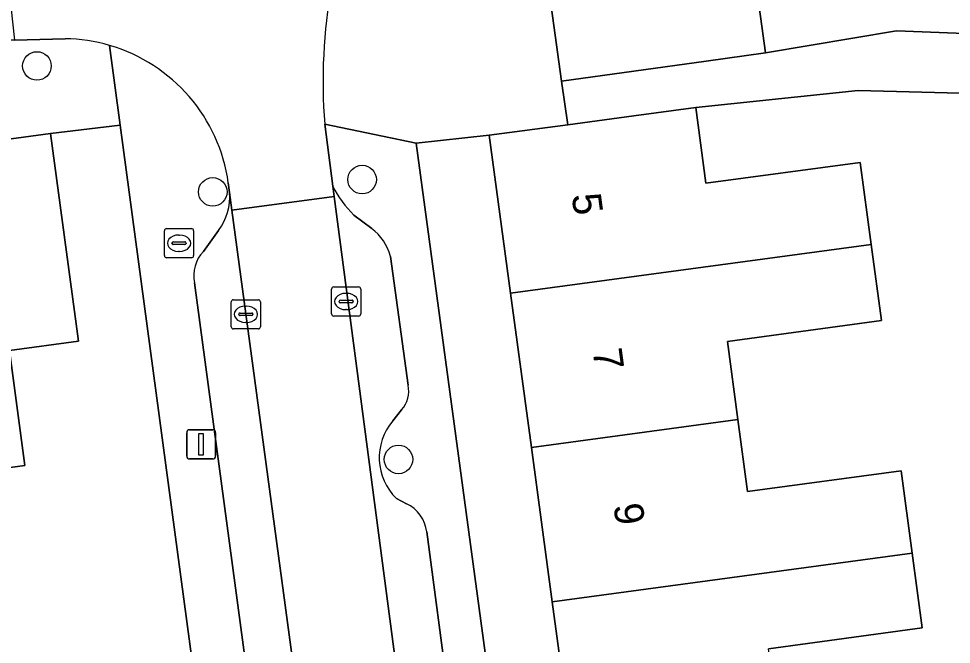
# Model space of a CAD drawing. Extents: x 163147 to 163550, y 380933 to 381639.
# Drawn here: x 163383.31 to 163415.28, y 381472.92 to 381494.38 of the extents above; entities that cross this region are included whole.
import ezdxf

# ---------------------------------------------------------------- set-up
doc = ezdxf.new("R2010")
doc.units = 0
for name, color, linetype in [('IMGEO_Boom', 7, 'Continuous'), ('IMGEO_Brandkraan', 7, 'Continuous'), ('IMGEO_Erf', 7, 'Continuous'), ('IMGEO_Kolk', 7, 'Continuous'), ('IMGEO_Lichtmast', 7, 'Continuous'), ('IMGEO_Pand', 7, 'Continuous'), ('IMGEO_Pand_nummerreeks', 7, 'Continuous'), ('IMGEO_Parkeervlak_open', 7, 'Continuous'), ('IMGEO_Rijbaan_lokaal_open', 7, 'Continuous'), ('IMGEO_Voetpad_open', 7, 'Continuous')]:
    doc.layers.add(name, color=color, linetype=linetype)

msp = doc.modelspace()

# ---------------------------------------------------------------- linework, layer by layer
at = {"layer": 'IMGEO_Boom'}
for centre in [(163383.939, 381492.754), (163395.084, 381488.858), (163389.965, 381488.436), (163396.33, 381479.261)]:
    msp.add_circle(centre, 0.489, dxfattribs=at)
at = {"layer": 'IMGEO_Brandkraan'}
for p, q in [((163388.309, 381486.25), (163388.309, 381487.102)), ((163388.384, 381487.176), (163389.236, 381487.176)), ((163388.797, 381486.956), (163388.822, 381486.956)), ((163389.31, 381487.102), (163389.31, 381486.25)), ((163388.568, 381486.67), (163388.568, 381486.682)), ((163389.006, 381486.633), (163388.608, 381486.633)), ((163388.611, 381486.719), (163389.009, 381486.719)), ((163389.052, 381486.682), (163389.052, 381486.67)), ((163388.82, 381486.396), (163388.795, 381486.396)), ((163389.236, 381486.176), (163388.384, 381486.176))]:
    msp.add_line(p, q, dxfattribs=at)
for points in [[(163388.309, 381486.25), (163388.309, 381487.102)], [(163388.384, 381487.176), (163389.236, 381487.176)], [(163389.31, 381487.102), (163389.31, 381486.25)], [(163389.236, 381486.176), (163388.384, 381486.176)]]:
    msp.add_lwpolyline(points, dxfattribs=at)
for centre, radius, start, end in [((163388.386, 381487.1), 0.0765, 91.552, 178.448), ((163388.386, 381487.1), 0.0765, 91.552, 178.448), ((163389.234, 381487.1), 0.0765, 1.552, 88.448), ((163389.234, 381487.1), 0.0765, 1.552, 88.448), ((163388.608, 381486.679), 0.0403, 85.8775, 175.7526), ((163388.605, 381486.669), 0.0366, 178.938, 274.7102), ((163389.009, 381486.676), 0.043, 264.8664, 352.4533), ((163389.013, 381486.681), 0.0386, 1.7309, 96.639), ((163388.386, 381486.252), 0.0765, 181.552, 268.448), ((163388.386, 381486.252), 0.0765, 181.552, 268.448), ((163389.234, 381486.252), 0.0765, 271.552, 358.448), ((163389.234, 381486.252), 0.0765, 271.552, 358.448)]:
    msp.add_arc(centre, radius, start, end, dxfattribs=at)
for centre, major_axis, ratio, start_param, end_param in [((163388.796, 381486.676), (-0.387, 0.002), 0.722429, 4.712389, 7.853982), ((163388.821, 381486.676), (-0.39, 0.002), 0.717154, 1.570796, 4.712389)]:
    msp.add_ellipse(centre, major_axis=major_axis, ratio=ratio, start_param=start_param, end_param=end_param, dxfattribs=at)
at = {"layer": 'IMGEO_Erf'}
for points in [[(163416.346, 381505.106), (163407.444, 381504.011), (163407.806, 381501.386), (163413.097, 381502.115), (163413.393, 381500), (163413.486, 381499.333), (163413.844, 381496.769), (163408.52, 381496.035), (163408.91, 381493.202), (163413.394, 381493.954), (163419.82, 381493.713)], [(163425.91, 381472.28), (163425.746, 381473.526), (163422.821, 381473.13), (163422.287, 381477.178), (163421.755, 381481.215), (163424.681, 381481.611), (163424.515, 381482.869), (163424.351, 381484.114), (163421.425, 381483.718), (163420.892, 381487.766), (163420.373, 381491.7), (163412.083, 381491.914), (163406.515, 381491.329), (163406.865, 381488.735), (163412.147, 381489.447), (163412.526, 381486.635), (163412.879, 381484.021), (163407.6, 381483.309), (163407.961, 381480.63), (163408.294, 381478.164), (163413.554, 381478.873), (163413.935, 381476.049), (163414.281, 381473.481), (163409.01, 381472.77)], [(163389.691, 381469.111), (163386.788, 381490.729), (163384.404, 381490.434), (163385.364, 381483.316), (163382.995, 381482.996), (163383.527, 381479.05), (163380.908, 381478.696)]]:
    msp.add_lwpolyline(points, dxfattribs=at)
msp.add_lwpolyline([(163396.932, 381490.11), (163400.746, 381461.902), (163403.236, 381462.238), (163403.026, 381463.797), (163402.312, 381469.09), (163401.599, 381474.382), (163400.886, 381479.673), (163400.172, 381484.965), (163399.443, 381490.376)], close=True, dxfattribs=at)
at = {"layer": 'IMGEO_Kolk'}
for p, q in [((163394.038, 381484.251), (163394.038, 381485.103)), ((163394.113, 381485.177), (163394.965, 381485.177)), ((163395.039, 381485.103), (163395.039, 381484.251)), ((163390.675, 381484.738), (163391.527, 381484.738)), ((163394.34, 381484.72), (163394.738, 381484.72)), ((163394.526, 381484.957), (163394.551, 381484.957)), ((163390.6, 381483.812), (163390.6, 381484.664)), ((163391.088, 381484.518), (163391.113, 381484.518)), ((163391.601, 381484.664), (163391.601, 381483.812)), ((163394.297, 381484.671), (163394.297, 381484.683)), ((163394.735, 381484.634), (163394.337, 381484.634)), ((163394.549, 381484.397), (163394.524, 381484.397)), ((163394.781, 381484.683), (163394.781, 381484.671)), ((163390.859, 381484.232), (163390.859, 381484.244)), ((163391.297, 381484.195), (163390.899, 381484.195)), ((163390.902, 381484.281), (163391.3, 381484.281)), ((163391.343, 381484.244), (163391.343, 381484.232)), ((163394.965, 381484.177), (163394.113, 381484.177)), ((163391.527, 381483.738), (163390.675, 381483.738)), ((163391.111, 381483.958), (163391.086, 381483.958))]:
    msp.add_line(p, q, dxfattribs=at)
for points in [[(163394.038, 381484.251), (163394.038, 381485.103)], [(163394.113, 381485.177), (163394.965, 381485.177)], [(163395.039, 381485.103), (163395.039, 381484.251)], [(163390.675, 381484.738), (163391.527, 381484.738)], [(163390.6, 381483.812), (163390.6, 381484.664)], [(163391.601, 381484.664), (163391.601, 381483.812)], [(163394.965, 381484.177), (163394.113, 381484.177)], [(163391.527, 381483.738), (163390.675, 381483.738)]]:
    msp.add_lwpolyline(points, dxfattribs=at)
for centre, radius, start, end in [((163394.115, 381485.101), 0.0765, 91.552, 178.448), ((163394.115, 381485.101), 0.0765, 91.552, 178.448), ((163394.963, 381485.101), 0.0765, 1.552, 88.448), ((163394.963, 381485.101), 0.0765, 1.552, 88.448), ((163390.677, 381484.662), 0.0765, 91.552, 178.448), ((163390.677, 381484.662), 0.0765, 91.552, 178.448), ((163391.525, 381484.662), 0.0765, 1.552, 88.448), ((163391.525, 381484.662), 0.0765, 1.552, 88.448), ((163394.337, 381484.68), 0.0403, 85.8775, 175.7526), ((163394.742, 381484.682), 0.0386, 1.7309, 96.639), ((163394.334, 381484.67), 0.0366, 178.938, 274.7102), ((163394.738, 381484.677), 0.043, 264.8664, 352.4533), ((163390.899, 381484.241), 0.0403, 85.8775, 175.7526), ((163390.896, 381484.231), 0.0366, 178.938, 274.7102), ((163391.3, 381484.238), 0.043, 264.8664, 352.4533), ((163391.304, 381484.243), 0.0386, 1.7309, 96.639), ((163394.115, 381484.253), 0.0765, 181.552, 268.448), ((163394.115, 381484.253), 0.0765, 181.552, 268.448), ((163394.963, 381484.253), 0.0765, 271.552, 358.448), ((163394.963, 381484.253), 0.0765, 271.552, 358.448), ((163390.677, 381483.814), 0.0765, 181.552, 268.448), ((163390.677, 381483.814), 0.0765, 181.552, 268.448), ((163391.525, 381483.814), 0.0765, 271.552, 358.448), ((163391.525, 381483.814), 0.0765, 271.552, 358.448)]:
    msp.add_arc(centre, radius, start, end, dxfattribs=at)
for centre, major_axis, ratio, start_param, end_param in [((163394.525, 381484.677), (-0.387, 0.002), 0.722429, 4.712389, 7.853982), ((163394.55, 381484.677), (-0.39, 0.002), 0.717154, 1.570796, 4.712389), ((163391.087, 381484.238), (-0.387, 0.002), 0.722429, 4.712389, 7.853982), ((163391.112, 381484.238), (-0.39, 0.002), 0.717154, 1.570796, 4.712389)]:
    msp.add_ellipse(centre, major_axis=major_axis, ratio=ratio, start_param=start_param, end_param=end_param, dxfattribs=at)
at = {"layer": 'IMGEO_Lichtmast'}
for p, q in [((163389.172, 381480.278), (163389.962, 381480.278)), ((163389.962, 381480.278), (163389.172, 381480.278)), ((163389.072, 381479.378), (163389.072, 381480.178)), ((163389.072, 381480.178), (163389.072, 381479.378)), ((163390.062, 381480.178), (163390.062, 381479.378)), ((163390.062, 381479.378), (163390.062, 381480.178)), ((163389.962, 381479.278), (163389.172, 381479.278)), ((163389.172, 381479.278), (163389.962, 381479.278))]:
    msp.add_line(p, q, dxfattribs=at)
msp.add_lwpolyline([(163389.492, 381480.153), (163389.642, 381480.153), (163389.642, 381479.403), (163389.492, 381479.403), (163389.492, 381480.153)], dxfattribs=at)
for centre, start, end in [((163389.172, 381480.178), 90, 180), ((163389.172, 381480.178), 90, 180), ((163389.962, 381480.178), 0, 90), ((163389.962, 381480.178), 360, 90), ((163389.172, 381479.378), 180, 270), ((163389.172, 381479.378), 180, 270), ((163389.962, 381479.378), 270, 0), ((163389.962, 381479.378), 270, 0)]:
    msp.add_arc(centre, 0.1, start, end, dxfattribs=at)
at = {"layer": 'IMGEO_Pand'}
for points in [[(163401.169, 381497.642), (163401.915, 381492.238), (163406.869, 381492.921), (163408.91, 381493.202), (163408.52, 381496.035), (163413.844, 381496.769), (163413.486, 381499.333)], [(163400.172, 381484.965), (163412.526, 381486.635), (163412.147, 381489.447), (163406.865, 381488.735), (163406.515, 381491.329), (163404.399, 381491.044), (163402.139, 381490.739), (163399.443, 381490.376)], [(163380.908, 381478.696), (163383.527, 381479.05), (163382.995, 381482.996), (163385.364, 381483.316), (163384.404, 381490.434), (163379.422, 381489.762)], [(163400.172, 381484.965), (163400.886, 381479.673), (163407.961, 381480.63), (163407.6, 381483.309), (163412.879, 381484.021), (163412.526, 381486.635)], [(163401.599, 381474.382), (163413.935, 381476.049), (163413.554, 381478.873), (163408.294, 381478.164), (163407.961, 381480.63), (163400.886, 381479.673)], [(163401.599, 381474.382), (163402.312, 381469.09), (163409.377, 381470.045), (163409.01, 381472.77), (163414.281, 381473.481), (163413.935, 381476.049)]]:
    msp.add_lwpolyline(points, close=True, dxfattribs=at)
at = {"layer": 'IMGEO_Parkeervlak_open'}
for points in [[(163394.076, 381488.632), (163394.123, 381488.276), (163400.646, 381438.752), (163400.732, 381438.101)], [(163397.305, 381438.279), (163390.624, 381487.807), (163390.542, 381488.417)], [(163395.411, 381487.18), (163394.804, 381487.64)], [(163390.167, 381487.114), (163389.643, 381486.393)], [(163396.658, 381481.804), (163396.055, 381486.225)], [(163389.334, 381485.315), (163395.359, 381440.505)], [(163396.132, 381480.587), (163396.438, 381480.967)], [(163396.602, 381477.741), (163396.26, 381477.92)], [(163398.046, 381471.158), (163397.296, 381476.773)]]:
    msp.add_lwpolyline(points, dxfattribs=at)
for centre, radius, start, end in [((163397.423, 381490.325), 3.751, 206.8328, 225.715), ((163388.606, 381488.269), 1.942, 323.5115, 4.3771), ((163394.331, 381485.757), 1.786, 15.1806, 52.8065), ((163390.527, 381485.556), 1.217, 136.5679, 191.443), ((163395.766, 381481.591), 0.917, 317.1104, 13.4362), ((163397.631, 381479.322), 1.961, 139.8417, 225.6538), ((163396.099, 381476.647), 1.204, 5.9872, 65.2895)]:
    msp.add_arc(centre, radius, start, end, dxfattribs=at)
at = {"layer": 'IMGEO_Rijbaan_lokaal_open'}
for points in [[(163386.472, 381497.48), (163382.998, 381497.011), (163382.807, 381497.014), (163383.176, 381493.641), (163384.906, 381493.688)], [(163390.498, 381488.741), (163390.542, 381488.417), (163390.624, 381487.807), (163394.123, 381488.276), (163394.076, 381488.632), (163393.804, 381490.754)]]:
    msp.add_lwpolyline(points, dxfattribs=at)
msp.add_lwpolyline([(163397.305, 381438.279), (163400.646, 381438.752), (163394.123, 381488.276), (163390.624, 381487.807)], close=True, dxfattribs=at)
for centre, radius, start, end in [((163411.836, 381492.225), 18.092, 154.5483, 184.6632), ((163384.824, 381487.995), 5.694, 73.6743, 89.1793), ((163384.822, 381487.958), 5.73, 7.8525, 73.7549)]:
    msp.add_arc(centre, radius, start, end, dxfattribs=at)
at = {"layer": 'IMGEO_Voetpad_open'}
for points in [[(163393.804, 381490.754), (163396.932, 381490.11), (163399.443, 381490.376), (163402.139, 381490.739), (163401.915, 381492.238), (163401.169, 381497.642), (163400.844, 381500), (163400.424, 381503.043), (163400.279, 381504.213), (163400.246, 381504.532), (163404.666, 381512.456), (163405.156, 381513.335), (163410.272, 381522.434), (163414.231, 381529.537)], [(163384.906, 381493.688), (163383.176, 381493.641), (163383.048, 381493.637)], [(163419.82, 381493.713), (163413.394, 381493.954), (163408.91, 381493.202), (163406.869, 381492.921), (163401.915, 381492.238), (163402.139, 381490.739), (163404.399, 381491.044), (163406.515, 381491.329), (163412.083, 381491.914), (163420.373, 381491.7)], [(163364.584, 381487.76), (163369.53, 381488.427), (163374.475, 381489.095), (163379.422, 381489.762), (163384.404, 381490.434), (163386.788, 381490.729), (163386.425, 381493.459)], [(163386.425, 381493.459), (163386.788, 381490.729), (163389.691, 381469.111), (163389.891, 381467.624), (163390.827, 381460.653), (163391.327, 381456.916), (163391.835, 381453.114), (163391.338, 381453.048), (163391.538, 381451.554), (163392.246, 381446.262), (163392.954, 381440.968), (163393.181, 381439.269), (163393.737, 381439.343), (163394.218, 381435.749), (163394.726, 381431.949), (163392.348, 381431.631), (163392.548, 381430.137), (163393.271, 381424.727), (163393.449, 381423.188), (163394.174, 381417.763), (163394.884, 381412.456)], [(163405.797, 381424.407), (163405.542, 381426.303), (163404.594, 381433.348), (163404.101, 381437.004), (163403.587, 381440.818), (163404.163, 381440.896), (163403.964, 381442.372), (163403.25, 381447.664), (163402.537, 381452.957), (163402.332, 381454.476), (163401.757, 381454.399), (163401.249, 381458.17), (163400.746, 381461.902), (163396.932, 381490.11), (163393.804, 381490.754), (163394.076, 381488.632)], [(163390.542, 381488.417), (163390.498, 381488.741)], [(163394.804, 381487.64), (163395.411, 381487.18)], [(163389.643, 381486.393), (163390.167, 381487.114)], [(163396.055, 381486.225), (163396.658, 381481.804)], [(163395.359, 381440.505), (163389.334, 381485.315)], [(163396.438, 381480.967), (163396.132, 381480.587)], [(163396.26, 381477.92), (163396.602, 381477.741)], [(163397.296, 381476.773), (163398.046, 381471.158)]]:
    msp.add_lwpolyline(points, dxfattribs=at)
for centre, radius, start, end in [((163411.836, 381492.225), 18.092, 154.5483, 184.6632), ((163384.824, 381487.995), 5.694, 73.6743, 89.1793), ((163384.822, 381487.958), 5.73, 7.8525, 73.7549), ((163397.423, 381490.325), 3.751, 206.8328, 225.715), ((163388.606, 381488.269), 1.942, 323.5115, 4.3771), ((163394.331, 381485.757), 1.786, 15.1806, 52.8065), ((163390.527, 381485.556), 1.217, 136.5679, 191.443), ((163395.766, 381481.591), 0.917, 317.1104, 13.4362), ((163397.631, 381479.322), 1.961, 139.8417, 225.6538), ((163396.099, 381476.647), 1.204, 5.9872, 65.2895)]:
    msp.add_arc(centre, radius, start, end, dxfattribs=at)

# ---------------------------------------------------------------- texts
at = {"layer": 'IMGEO_Pand_nummerreeks'}
for s, p in [('5', (163402.262, 381488.328)), ('7', (163402.979, 381483.012)), ('9', (163403.695, 381477.696))]:
    msp.add_text(s, height=1, rotation=277.6772, dxfattribs=at).set_placement(p)

doc.saveas('drawing.dxf')
